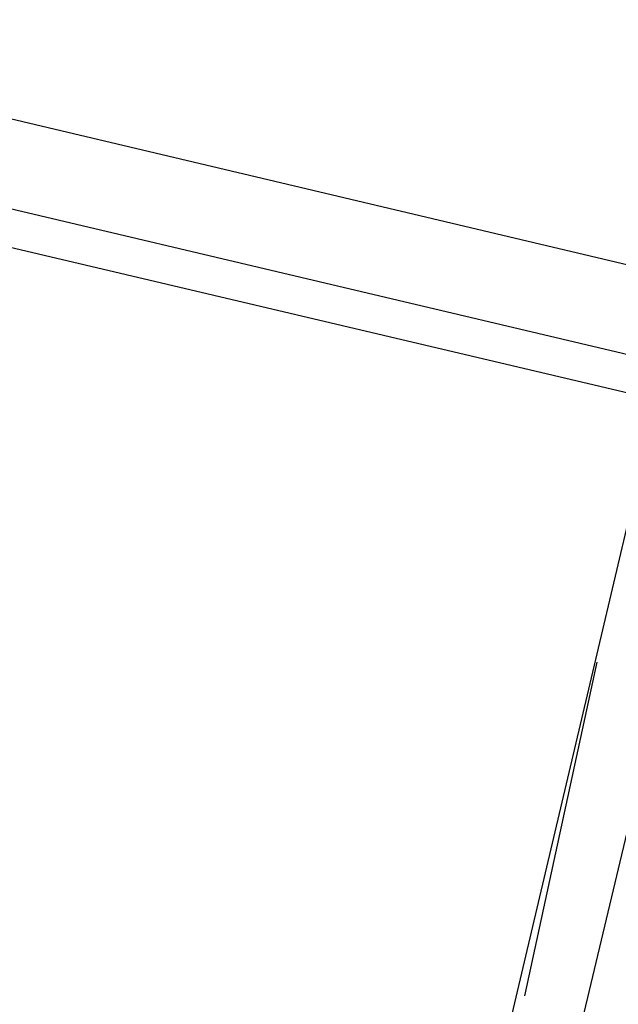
# Model space of a CAD drawing. Header units: feet. Extents: x -79 to 198, y -22 to 181.
# Tile 295 of 318: x 126.894 to 127.778, y 140.539 to 141.994. Entities that reach past the tile are written whole.
import ezdxf

# ---------------------------------------------------------------- set-up
doc = ezdxf.new("R2010")
doc.units = ezdxf.units.FT
doc.layers.add('A-LINEA', color=7, linetype='CONTINUOUS')

msp = doc.modelspace()

# ---------------------------------------------------------------- linework, layer by layer
at = {"layer": 'A-LINEA'}
for p, q in [((127.8533, 141.4844), (113.0533, 144.9778)), ((112.9867, 144.9378), (127.84, 141.4311)), ((125.8267, 142.0978), (128.6933, 141.4178)), ((127.8, 141.2844), (126.1733, 134.3911)), ((127.48, 139.4844), (127.8667, 141.1111)), ((127.64, 140.5511), (127.7467, 141.0444))]:
    msp.add_line(p, q, dxfattribs=at)

doc.saveas('drawing.dxf')
